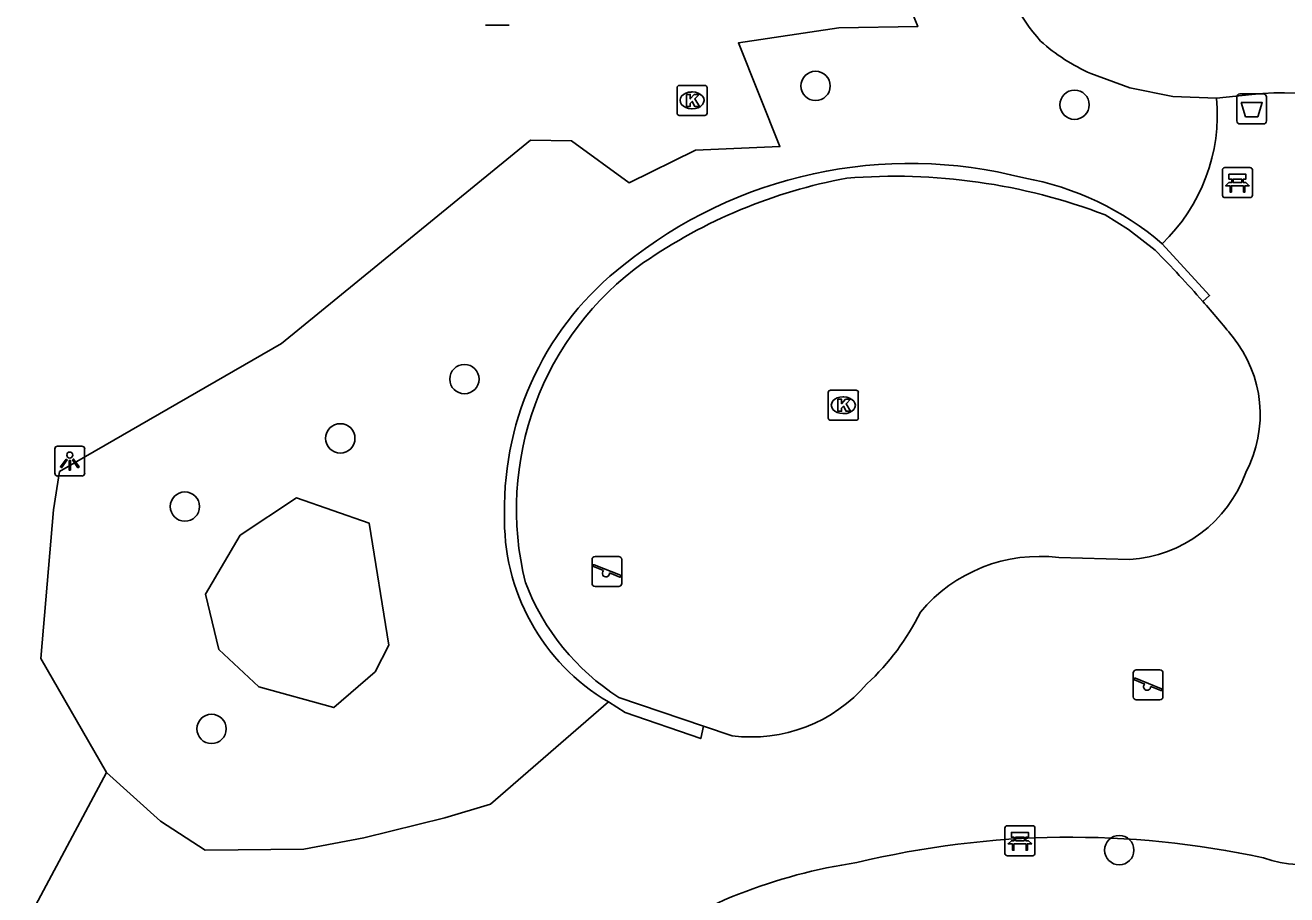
# Model space of a CAD drawing. Extents: x 162990 to 165007, y 383433 to 384336.
# Drawn here: x 164463.16 to 164505.24, y 383941.15 to 383970.14 of the extents above; entities that cross this region are included whole.
import ezdxf

# ---------------------------------------------------------------- set-up
doc = ezdxf.new("R2010")
doc.units = 0
for name, color, linetype in [('IMGEO_Afvalbak', 7, 'Continuous'), ('IMGEO_Bank', 7, 'Continuous'), ('IMGEO_Boom', 7, 'Continuous'), ('IMGEO_Groenvoorziening', 7, 'Continuous'), ('IMGEO_Kolk', 7, 'Continuous'), ('IMGEO_Lichtpunt', 7, 'Continuous'), ('IMGEO_Muur', 7, 'Continuous'), ('IMGEO_Speelvoorziening', 7, 'Continuous'), ('IMGEO_Voetpad_gesloten', 7, 'Continuous'), ('IMGEO_Voetpad_open', 7, 'Continuous')]:
    doc.layers.add(name, color=color, linetype=linetype)

msp = doc.modelspace()

# ---------------------------------------------------------------- linework, layer by layer
at = {"layer": 'IMGEO_Afvalbak'}
for p, q in [((164503.57, 383966.947), (164503.57, 383967.747)), ((164503.57, 383967.747), (164503.57, 383966.947)), ((164503.67, 383967.847), (164504.46, 383967.847)), ((164504.46, 383967.847), (164503.67, 383967.847)), ((164504.56, 383967.747), (164504.56, 383966.947)), ((164504.56, 383966.947), (164504.56, 383967.747)), ((164504.46, 383966.847), (164503.67, 383966.847)), ((164503.67, 383966.847), (164504.46, 383966.847))]:
    msp.add_line(p, q, dxfattribs=at)
msp.add_lwpolyline([(164503.713, 383967.561), (164504.417, 383967.561), (164504.268, 383967.091), (164503.862, 383967.091), (164503.713, 383967.561)], dxfattribs=at)
for centre, start, end in [((164503.67, 383967.747), 90, 180), ((164503.67, 383967.747), 90, 180), ((164504.46, 383967.747), 0, 90), ((164504.46, 383967.747), 360, 90), ((164503.67, 383966.947), 180, 270), ((164503.67, 383966.947), 180, 270), ((164504.46, 383966.947), 270, 0), ((164504.46, 383966.947), 270, 0)]:
    msp.add_arc(centre, 0.1, start, end, dxfattribs=at)
at = {"layer": 'IMGEO_Bank'}
for p, q in [((164503.092, 383964.467), (164503.092, 383965.308)), ((164503.092, 383965.308), (164503.092, 383964.467)), ((164503.167, 383965.392), (164504.008, 383965.392)), ((164504.008, 383965.392), (164503.167, 383965.392)), ((164503.401, 383964.898), (164503.401, 383965.004)), ((164503.445, 383965.004), (164503.445, 383964.898)), ((164503.733, 383965.01), (164503.451, 383965.01)), ((164503.739, 383964.898), (164503.739, 383965.004)), ((164503.783, 383965.004), (164503.783, 383964.898)), ((164504.092, 383965.317), (164504.092, 383964.476)), ((164504.092, 383964.476), (164504.092, 383965.317)), ((164503.789, 383964.79), (164503.396, 383964.79)), ((164503.451, 383964.892), (164503.733, 383964.892)), ((164504.017, 383964.392), (164503.176, 383964.392)), ((164503.176, 383964.392), (164504.017, 383964.392)), ((164495.838, 383942.526), (164495.838, 383943.367)), ((164495.838, 383943.367), (164495.838, 383942.526)), ((164495.913, 383943.451), (164496.754, 383943.451)), ((164496.754, 383943.451), (164495.913, 383943.451)), ((164496.838, 383943.376), (164496.838, 383942.535)), ((164496.838, 383942.535), (164496.838, 383943.376)), ((164496.535, 383942.849), (164496.142, 383942.849)), ((164496.147, 383942.957), (164496.147, 383943.063)), ((164496.191, 383943.063), (164496.191, 383942.957)), ((164496.479, 383943.069), (164496.197, 383943.069)), ((164496.197, 383942.951), (164496.479, 383942.951)), ((164496.485, 383942.957), (164496.485, 383943.063)), ((164496.529, 383943.063), (164496.529, 383942.957)), ((164496.763, 383942.451), (164495.922, 383942.451)), ((164495.922, 383942.451), (164496.763, 383942.451))]:
    msp.add_line(p, q, dxfattribs=at)
for points in [[(164503.395, 383965.01), (164503.309, 383965.01), (164503.309, 383965.171), (164503.872, 383965.171), (164503.872, 383965.01), (164503.789, 383965.01)], [(164503.339, 383964.79), (164503.197, 383964.79), (164503.309, 383964.892), (164503.395, 383964.892)], [(164503.389, 383964.783), (164503.389, 383964.576), (164503.346, 383964.576), (164503.346, 383964.783)], [(164503.789, 383964.892), (164503.872, 383964.892), (164503.984, 383964.79), (164503.845, 383964.79)], [(164503.839, 383964.783), (164503.839, 383964.576), (164503.795, 383964.576), (164503.795, 383964.783)], [(164496.141, 383943.069), (164496.055, 383943.069), (164496.055, 383943.23), (164496.618, 383943.23), (164496.618, 383943.069), (164496.535, 383943.069)], [(164496.085, 383942.849), (164495.943, 383942.849), (164496.055, 383942.951), (164496.141, 383942.951)], [(164496.135, 383942.842), (164496.135, 383942.635), (164496.092, 383942.635), (164496.092, 383942.842)], [(164496.535, 383942.951), (164496.618, 383942.951), (164496.73, 383942.849), (164496.591, 383942.849)], [(164496.585, 383942.842), (164496.585, 383942.635), (164496.541, 383942.635), (164496.541, 383942.842)]]:
    msp.add_lwpolyline(points, dxfattribs=at)
for centre, radius, start, end in [((164503.17, 383965.314), 0.0779, 92.4484, 184.2845), ((164503.17, 383965.314), 0.0779, 92.4484, 184.2845), ((164503.394, 383965.003), 0.00671, 2.8957, 87.1043), ((164503.451, 383965.003), 0.00671, 92.8957, 177.1043), ((164503.733, 383965.003), 0.00671, 2.8957, 87.1043), ((164503.79, 383965.003), 0.00671, 92.8957, 177.1043), ((164504.014, 383965.314), 0.0779, 2.4484, 94.2845), ((164504.014, 383965.314), 0.0779, 2.4484, 94.2845), ((164503.339, 383964.783), 0.00671, 2.8957, 87.1043), ((164503.396, 383964.783), 0.00671, 92.8957, 177.1043), ((164503.394, 383964.899), 0.00671, 272.8957, 357.1043), ((164503.451, 383964.899), 0.00671, 182.8957, 267.1043), ((164503.733, 383964.899), 0.00671, 272.8957, 357.1043), ((164503.79, 383964.899), 0.00671, 182.8957, 267.1043), ((164503.788, 383964.783), 0.00671, 2.8957, 87.1043), ((164503.845, 383964.783), 0.00671, 92.8957, 177.1043), ((164503.17, 383964.47), 0.0779, 182.4484, 274.2845), ((164503.17, 383964.47), 0.0779, 182.4484, 274.2845), ((164504.014, 383964.47), 0.0779, 272.4484, 4.2845), ((164504.014, 383964.47), 0.0779, 272.4484, 4.2845), ((164495.916, 383943.373), 0.0779, 92.4484, 184.2845), ((164495.916, 383943.373), 0.0779, 92.4484, 184.2845), ((164496.76, 383943.373), 0.0779, 2.4484, 94.2845), ((164496.76, 383943.373), 0.0779, 2.4484, 94.2845), ((164496.085, 383942.842), 0.00671, 2.8957, 87.1043), ((164496.142, 383942.842), 0.00671, 92.8957, 177.1043), ((164496.14, 383943.062), 0.00671, 2.8957, 87.1043), ((164496.14, 383942.958), 0.00671, 272.8957, 357.1043), ((164496.197, 383943.062), 0.00671, 92.8957, 177.1043), ((164496.197, 383942.958), 0.00671, 182.8957, 267.1043), ((164496.479, 383943.062), 0.00671, 2.8957, 87.1043), ((164496.479, 383942.958), 0.00671, 272.8957, 357.1043), ((164496.536, 383943.062), 0.00671, 92.8957, 177.1043), ((164496.536, 383942.958), 0.00671, 182.8957, 267.1043), ((164496.534, 383942.842), 0.00671, 2.8957, 87.1043), ((164496.591, 383942.842), 0.00671, 92.8957, 177.1043), ((164495.916, 383942.529), 0.0779, 182.4484, 274.2845), ((164495.916, 383942.529), 0.0779, 182.4484, 274.2845), ((164496.76, 383942.529), 0.0779, 272.4484, 4.2845), ((164496.76, 383942.529), 0.0779, 272.4484, 4.2845)]:
    msp.add_arc(centre, radius, start, end, dxfattribs=at)
at = {"layer": 'IMGEO_Boom'}
for centre in [(164489.523, 383968.115), (164498.16, 383967.488), (164477.811, 383958.34), (164473.672, 383956.366), (164468.488, 383954.091), (164469.377, 383946.677), (164499.65, 383942.636)]:
    msp.add_circle(centre, 0.489, dxfattribs=at)
at = {"layer": 'IMGEO_Groenvoorziening'}
for points in [[(164502.895, 383967.71), (164501.432, 383967.769), (164500, 383968.055), (164498.705, 383968.528)], [(164475.292, 383949.473), (164474.829, 383948.578), (164473.456, 383947.392), (164470.959, 383948.078), (164469.617, 383949.327), (164469.18, 383951.168), (164470.335, 383953.134), (164472.208, 383954.383), (164474.63, 383953.543), (164475.292, 383949.473)]]:
    msp.add_lwpolyline(points, dxfattribs=at)
for centre, radius, start, end in [((164502.074, 383974.084), 6.745, 194.4039, 221.573), ((164501.276, 383974.362), 6.375, 228.2173, 246.2191)]:
    msp.add_arc(centre, radius, start, end, dxfattribs=at)
at = {"layer": 'IMGEO_Kolk'}
for p, q in [((164484.901, 383967.208), (164484.901, 383968.06)), ((164484.976, 383968.134), (164485.828, 383968.134)), ((164485.902, 383968.06), (164485.902, 383967.208)), ((164485.389, 383967.914), (164485.414, 383967.914)), ((164485.828, 383967.134), (164484.976, 383967.134)), ((164485.412, 383967.354), (164485.387, 383967.354)), ((164489.947, 383957.044), (164489.947, 383957.896)), ((164490.022, 383957.97), (164490.874, 383957.97)), ((164490.948, 383957.896), (164490.948, 383957.044)), ((164490.435, 383957.75), (164490.46, 383957.75)), ((164490.458, 383957.19), (164490.433, 383957.19)), ((164490.874, 383956.97), (164490.022, 383956.97))]:
    msp.add_line(p, q, dxfattribs=at)
for points in [[(164484.901, 383967.208), (164484.901, 383968.06)], [(164484.976, 383968.134), (164485.828, 383968.134)], [(164485.902, 383968.06), (164485.902, 383967.208)], [(164485.222, 383967.834), (164485.345, 383967.834), (164485.345, 383967.683), (164485.475, 383967.834), (164485.639, 383967.834), (164485.493, 383967.683), (164485.646, 383967.434), (164485.494, 383967.434), (164485.409, 383967.598), (164485.345, 383967.531), (164485.345, 383967.434), (164485.222, 383967.434), (164485.222, 383967.834)], [(164485.828, 383967.134), (164484.976, 383967.134)], [(164489.947, 383957.044), (164489.947, 383957.896)], [(164490.022, 383957.97), (164490.874, 383957.97)], [(164490.948, 383957.896), (164490.948, 383957.044)], [(164490.268, 383957.67), (164490.391, 383957.67), (164490.391, 383957.519), (164490.521, 383957.67), (164490.685, 383957.67), (164490.539, 383957.519), (164490.692, 383957.27), (164490.54, 383957.27), (164490.455, 383957.434), (164490.391, 383957.367), (164490.391, 383957.27), (164490.268, 383957.27), (164490.268, 383957.67)], [(164490.874, 383956.97), (164490.022, 383956.97)]]:
    msp.add_lwpolyline(points, dxfattribs=at)
for centre, start, end in [((164484.978, 383968.058), 91.552, 178.448), ((164484.978, 383968.058), 91.552, 178.448), ((164485.826, 383968.058), 1.552, 88.448), ((164485.826, 383968.058), 1.552, 88.448), ((164484.978, 383967.21), 181.552, 268.448), ((164484.978, 383967.21), 181.552, 268.448), ((164485.826, 383967.21), 271.552, 358.448), ((164485.826, 383967.21), 271.552, 358.448), ((164490.024, 383957.894), 91.552, 178.448), ((164490.024, 383957.894), 91.552, 178.448), ((164490.872, 383957.894), 1.552, 88.448), ((164490.872, 383957.894), 1.552, 88.448), ((164490.024, 383957.046), 181.552, 268.448), ((164490.024, 383957.046), 181.552, 268.448), ((164490.872, 383957.046), 271.552, 358.448), ((164490.872, 383957.046), 271.552, 358.448)]:
    msp.add_arc(centre, 0.0765, start, end, dxfattribs=at)
for centre, major_axis, ratio, start_param, end_param in [((164485.388, 383967.634), (-0.387, 0.002), 0.722429, 4.712389, 7.853982), ((164485.413, 383967.634), (-0.39, 0.002), 0.717154, 1.570796, 4.712389), ((164490.434, 383957.47), (-0.387, 0.002), 0.722429, 4.712389, 7.853982), ((164490.459, 383957.47), (-0.39, 0.002), 0.717154, 1.570796, 4.712389)]:
    msp.add_ellipse(centre, major_axis=major_axis, ratio=ratio, start_param=start_param, end_param=end_param, dxfattribs=at)
at = {"layer": 'IMGEO_Lichtpunt'}
for p, q in [((164464.15, 383956.012), (164464.15, 383955.205)), ((164464.15, 383956.012), (164464.15, 383955.205)), ((164465.052, 383956.107), (164464.244, 383956.107)), ((164465.052, 383956.107), (164464.244, 383956.107)), ((164465.146, 383955.205), (164465.146, 383956.012)), ((164465.146, 383955.205), (164465.146, 383956.012)), ((164464.244, 383955.111), (164465.052, 383955.111)), ((164464.244, 383955.111), (164465.052, 383955.111))]:
    msp.add_line(p, q, dxfattribs=at)
for points in [[(164464.524, 383955.676), (164464.563, 383955.648), (164464.375, 383955.386), (164464.337, 383955.413), (164464.524, 383955.676)], [(164464.626, 383955.628), (164464.673, 383955.628), (164464.673, 383955.306), (164464.626, 383955.306), (164464.626, 383955.628)], [(164464.736, 383955.648), (164464.774, 383955.675), (164464.961, 383955.413), (164464.922, 383955.385), (164464.736, 383955.648)]]:
    msp.add_lwpolyline(points, dxfattribs=at)
msp.add_circle((164464.649, 383955.81), 0.0994, dxfattribs=at)
for centre, start, end in [((164464.244, 383956.012), 90, 180), ((164464.244, 383956.012), 90, 180), ((164465.052, 383956.012), 0, 90), ((164465.052, 383956.012), 0, 90), ((164464.244, 383955.205), 180, 270), ((164464.244, 383955.205), 180, 270), ((164465.052, 383955.205), 270, 0), ((164465.052, 383955.205), 270, 360)]:
    msp.add_arc(centre, 0.0946, start, end, dxfattribs=at)
at = {"layer": 'IMGEO_Muur'}
for points in [[(164499.182, 383963.817), (164499.954, 383963.333), (164500.849, 383962.64)], [(164501.08, 383962.85), (164502.662, 383961.132), (164502.435, 383960.934)], [(164485.787, 383946.771), (164485.691, 383946.354), (164483.172, 383947.226), (164482.613, 383947.577)], [(164485.787, 383946.771), (164482.962, 383947.727)]]:
    msp.add_lwpolyline(points, dxfattribs=at)
for centre, radius, start, end in [((164492.667, 383950.39), 15.143, 75.4785, 129.0307), ((164493.74, 383947.845), 17.487, 100.4764, 124.6901), ((164492.157, 383945.309), 19.796, 69.214, 94.6263), ((164494.798, 383955.607), 9.588, 49.063, 79.992), ((164471.207, 383933.493), 41.571, 41.307, 44.5178), ((164489.378, 383954.054), 10.228, 127.6409, 181.0789), ((164489.621, 383954.009), 10.076, 125.3815, 194.1031), ((164486.185, 383953.641), 7.037, 178.205, 239.4977), ((164487.22, 383954.371), 7.891, 200.9112, 237.3407)]:
    msp.add_arc(centre, radius, start, end, dxfattribs=at)
at = {"layer": 'IMGEO_Speelvoorziening'}
for p, q in [((164479.304, 383970.139), (164478.514, 383970.139)), ((164478.514, 383970.139), (164479.304, 383970.139)), ((164482.168, 383952.428), (164482.958, 383952.428)), ((164482.958, 383952.428), (164482.168, 383952.428)), ((164482.068, 383951.528), (164482.068, 383952.328)), ((164482.068, 383952.328), (164482.068, 383951.528)), ((164482.451, 383951.956), (164482.112, 383952.093)), ((164482.137, 383952.153), (164483.013, 383951.8)), ((164483.058, 383952.328), (164483.058, 383951.528)), ((164483.058, 383951.528), (164483.058, 383952.328)), ((164482.989, 383951.74), (164482.649, 383951.877)), ((164482.958, 383951.428), (164482.168, 383951.428)), ((164482.168, 383951.428), (164482.958, 383951.428)), ((164500.219, 383948.647), (164501.009, 383948.647)), ((164501.009, 383948.647), (164500.219, 383948.647)), ((164500.119, 383947.747), (164500.119, 383948.547)), ((164500.119, 383948.547), (164500.119, 383947.747)), ((164500.502, 383948.175), (164500.163, 383948.312)), ((164500.188, 383948.372), (164501.064, 383948.019)), ((164501.109, 383948.547), (164501.109, 383947.747)), ((164501.109, 383947.747), (164501.109, 383948.547)), ((164501.04, 383947.959), (164500.7, 383948.096)), ((164501.009, 383947.647), (164500.219, 383947.647)), ((164500.219, 383947.647), (164501.009, 383947.647))]:
    msp.add_line(p, q, dxfattribs=at)
for centre, radius, start, end in [((164482.168, 383952.328), 0.1, 90, 180), ((164482.168, 383952.328), 0.1, 90, 180), ((164482.958, 383952.328), 0.1, 0, 90), ((164482.958, 383952.328), 0.1, 360, 90), ((164482.125, 383952.123), 0.0327, 68.078, 248.078), ((164482.53, 383951.866), 0.12, 130.9928, 5.1632), ((164483.001, 383951.77), 0.0327, 248.078, 68.078), ((164482.168, 383951.528), 0.1, 180, 270), ((164482.168, 383951.528), 0.1, 180, 270), ((164482.958, 383951.528), 0.1, 270, 0), ((164482.958, 383951.528), 0.1, 270, 0), ((164500.219, 383948.547), 0.1, 90, 180), ((164500.219, 383948.547), 0.1, 90, 180), ((164501.009, 383948.547), 0.1, 0, 90), ((164501.009, 383948.547), 0.1, 360, 90), ((164500.176, 383948.342), 0.0327, 68.078, 248.078), ((164500.581, 383948.085), 0.12, 130.9928, 5.1632), ((164500.219, 383947.747), 0.1, 180, 270), ((164500.219, 383947.747), 0.1, 180, 270), ((164501.009, 383947.747), 0.1, 270, 0), ((164501.009, 383947.747), 0.1, 270, 0), ((164501.052, 383947.989), 0.0327, 248.078, 68.078)]:
    msp.add_arc(centre, radius, start, end, dxfattribs=at)
at = {"layer": 'IMGEO_Voetpad_gesloten'}
for points in [[(164502.895, 383967.71), (164504.076, 383967.832)], [(164500, 383952.33), (164497.63, 383952.394)], [(164465.876, 383945.227), (164467.672, 383943.608), (164469.163, 383942.639), (164472.453, 383942.672), (164474.453, 383943.047), (164477.162, 383943.713), (164478.682, 383944.172), (164482.613, 383947.577)], [(164486.739, 383946.449), (164485.787, 383946.771)], [(164463.164, 383940.151), (164465.876, 383945.227)]]:
    msp.add_lwpolyline(points, dxfattribs=at)
for centre, radius, start, end in [((164496.938, 383967.166), 5.982, 313.8236, 5.2194), ((164505.055, 383959.641), 8.249, 56.5756, 96.8162), ((164471.468, 383933.787), 41.182, 39.1104, 41.2391), ((164500.216, 383957.157), 4.133, 332.1459, 39.1278), ((164499.729, 383956.727), 4.405, 273.5334, 340.0832), ((164497.002, 383947.229), 5.203, 83.0707, 139.9784), ((164485.703, 383954.155), 8.144, 312.8052, 333.9234), ((164487.376, 383951.503), 5.094, 262.8143, 319.2829), ((164505.641, 383945.417), 3.258, 248.7266, 328.5076), ((164498.028, 383912.54), 30.527, 77.8384, 103.5052), ((164493.503, 383924.547), 17.866, 98.3798, 124.6223)]:
    msp.add_arc(centre, radius, start, end, dxfattribs=at)
at = {"layer": 'IMGEO_Voetpad_open'}
msp.add_lwpolyline([(164465.876, 383945.227), (164463.688, 383949.025), (164464.104, 383953.984), (164464.311, 383955.257), (164466.991, 383956.806), (164471.708, 383959.533), (164480.011, 383966.306), (164481.379, 383966.287), (164483.307, 383964.89), (164485.516, 383965.974), (164488.331, 383966.094), (164486.948, 383969.552), (164490.293, 383970.049), (164492.93, 383970.093), (164492.335, 383971.57)], dxfattribs=at)

doc.saveas('drawing.dxf')
